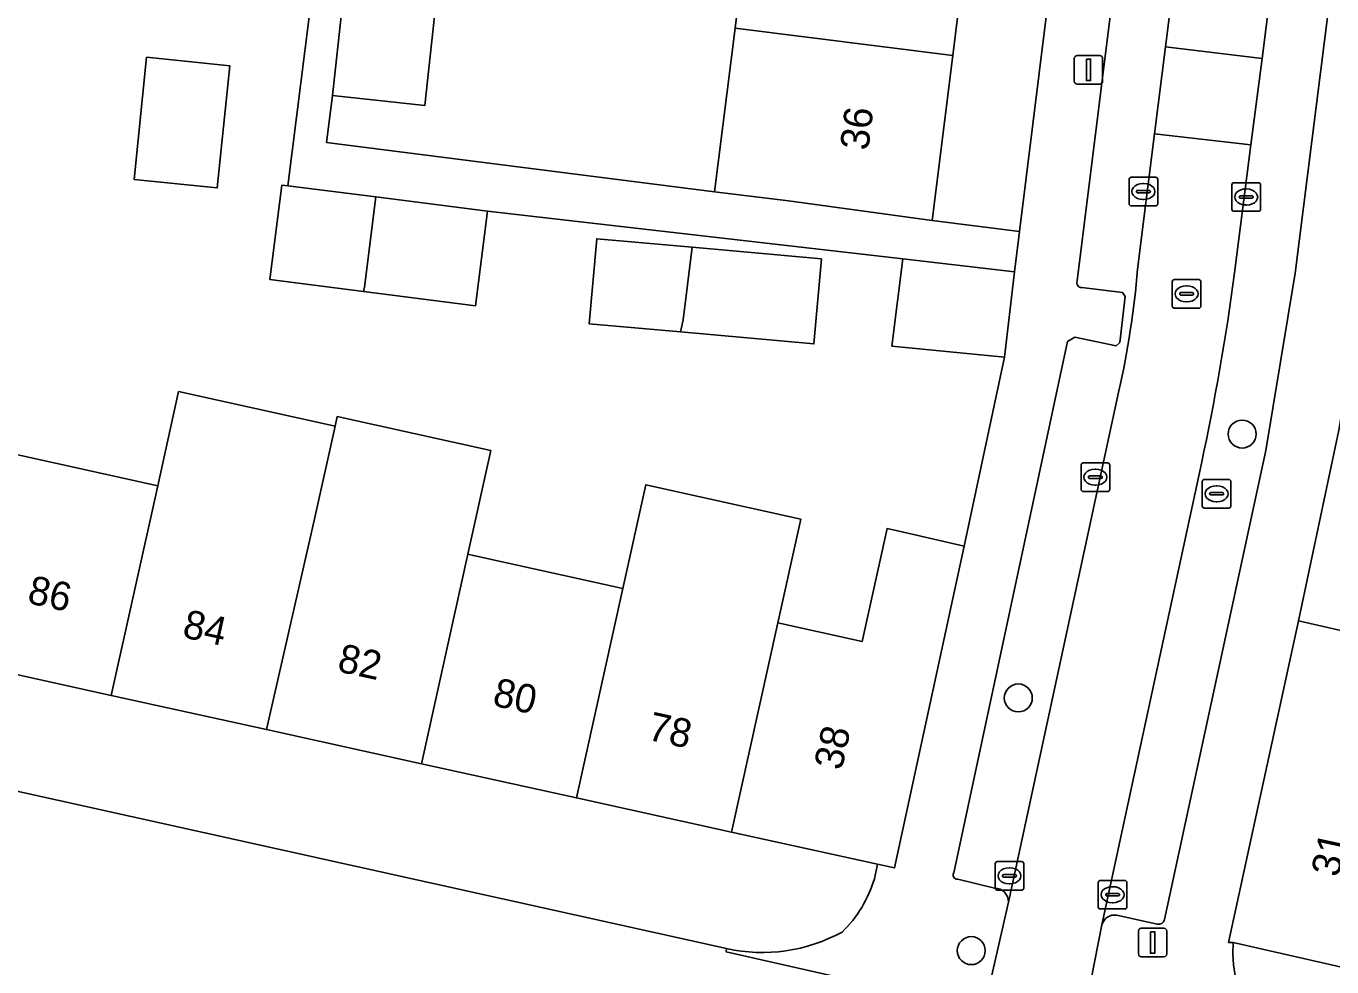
# Model space of a CAD drawing. Extents: x 162172 to 163187, y 382874 to 383685.
# Drawn here: x 162804.03 to 162849.67, y 383148.07 to 383180.96 of the extents above; entities that cross this region are included whole.
import ezdxf

# ---------------------------------------------------------------- set-up
doc = ezdxf.new("R2010")
doc.units = 0
for name, color, linetype in [('IMGEO_Boom', 7, 'Continuous'), ('IMGEO_Erf', 7, 'Continuous'), ('IMGEO_Kolk', 7, 'Continuous'), ('IMGEO_Lichtmast', 7, 'Continuous'), ('IMGEO_Muur', 7, 'Continuous'), ('IMGEO_Pand', 7, 'Continuous'), ('IMGEO_Pand_nummerreeks', 7, 'Continuous'), ('IMGEO_Parkeervlak_open', 7, 'Continuous'), ('IMGEO_Rijbaan_lokaal_open', 7, 'Continuous'), ('IMGEO_Rioolput', 7, 'Continuous'), ('IMGEO_Voetpad_open', 7, 'Continuous')]:
    doc.layers.add(name, color=color, linetype=linetype)

msp = doc.modelspace()

# ---------------------------------------------------------------- linework, layer by layer
at = {"layer": 'IMGEO_Boom'}
for centre in [(162846.537, 383166.699), (162838.712, 383157.474), (162837.067, 383148.64)]:
    msp.add_circle(centre, 0.489, dxfattribs=at)
at = {"layer": 'IMGEO_Erf'}
for points in [[(162844.284, 383218.357), (162840.522, 383218.824), (162839.926, 383213.967), (162839.353, 383209.302), (162838.781, 383204.637), (162838.208, 383199.972), (162837.636, 383195.307), (162837.063, 383190.641), (162836.492, 383185.99), (162837.157, 383185.908), (162836.419, 383179.934), (162835.706, 383174.164), (162838.749, 383173.786)], [(162810.709, 383175.307), (162807.803, 383175.604), (162808.239, 383179.875), (162811.144, 383179.578)], [(162827.31, 383173.23), (162831.831, 383172.825), (162831.566, 383169.853), (162826.901, 383170.271), (162823.707, 383170.557), (162823.972, 383173.529)]]:
    msp.add_lwpolyline(points, close=True, dxfattribs=at)
for points in [[(162818.394, 383182.185), (162817.962, 383178.183), (162814.74, 383178.533), (162814.532, 383176.896), (162828.096, 383175.172), (162828.81, 383180.884), (162829.525, 383186.595)], [(162803.21, 383166.093), (162808.628, 383164.893), (162809.357, 383168.186), (162814.83, 383166.975), (162814.905, 383167.313), (162820.27, 383166.126), (162819.466, 383162.495), (162819.663, 383162.451), (162824.885, 383161.295), (162825.689, 383164.926), (162831.108, 383163.726), (162830.304, 383160.095), (162833.248, 383159.443), (162834.123, 383163.395), (162834.693, 383163.264), (162836.814, 383162.778), (162838.224, 383169.39), (162834.296, 383169.777), (162834.677, 383172.82), (162820.159, 383174.49), (162819.738, 383171.186), (162815.821, 383171.685), (162812.547, 383172.101), (162812.968, 383175.405), (162813.17, 383175.379), (162814.075, 383182.5)], [(162849.921, 383166.83), (162848.509, 383160.165), (162850.908, 383159.623)], [(162833.683, 383151.153), (162833.789, 383151.663), (162828.686, 383152.787), (162823.265, 383153.981), (162817.845, 383155.175), (162812.425, 383156.368), (162807.005, 383157.562), (162801.585, 383158.756), (162796.165, 383159.95), (162790.744, 383161.143), (162785.827, 383162.226), (162785.569, 383161.158), (162785.691, 383160.123)], [(162787.558, 383158.098), (162788.468, 383157.647), (162788.951, 383157.514), (162789.447, 383157.378), (162828.515, 383148.712)], [(162894.525, 383137.704), (162894.584, 383138.19), (162889.691, 383139.272), (162884.155, 383140.497), (162878.909, 383141.658), (162873.493, 383142.856), (162867.971, 383144.078), (162862.64, 383145.258), (162857.179, 383146.466), (162851.552, 383147.711), (162846.22, 383148.923)]]:
    msp.add_lwpolyline(points, dxfattribs=at)
for centre, radius, start, end in [((162829.547, 383152.391), 4.317, 314.0748, 343.34), ((162829.765, 383154.37), 5.794, 257.5452, 298.731), ((162851.057, 383148.649), 4.845, 176.7634, 248.4948)]:
    msp.add_arc(centre, radius, start, end, dxfattribs=at)
at = {"layer": 'IMGEO_Kolk'}
for p, q in [((162842.584, 383174.751), (162842.584, 383175.603)), ((162842.659, 383175.677), (162843.511, 383175.677)), ((162843.072, 383175.457), (162843.097, 383175.457)), ((162843.585, 383175.603), (162843.585, 383174.751)), ((162846.178, 383174.561), (162846.178, 383175.413)), ((162846.253, 383175.487), (162847.105, 383175.487)), ((162847.179, 383175.413), (162847.179, 383174.561)), ((162842.843, 383175.171), (162842.843, 383175.183)), ((162843.281, 383175.134), (162842.883, 383175.134)), ((162842.886, 383175.22), (162843.284, 383175.22)), ((162843.095, 383174.897), (162843.07, 383174.897)), ((162843.327, 383175.183), (162843.327, 383175.171)), ((162846.437, 383174.981), (162846.437, 383174.993)), ((162846.875, 383174.944), (162846.477, 383174.944)), ((162846.48, 383175.03), (162846.878, 383175.03)), ((162846.666, 383175.267), (162846.691, 383175.267)), ((162846.921, 383174.993), (162846.921, 383174.981)), ((162843.511, 383174.677), (162842.659, 383174.677)), ((162847.105, 383174.487), (162846.253, 383174.487)), ((162846.689, 383174.707), (162846.664, 383174.707)), ((162840.905, 383164.765), (162840.905, 383165.617)), ((162840.98, 383165.691), (162841.832, 383165.691)), ((162841.393, 383165.471), (162841.418, 383165.471)), ((162841.906, 383165.617), (162841.906, 383164.765)), ((162841.164, 383165.185), (162841.164, 383165.197)), ((162841.602, 383165.148), (162841.204, 383165.148)), ((162841.207, 383165.234), (162841.605, 383165.234)), ((162841.416, 383164.911), (162841.391, 383164.911)), ((162841.648, 383165.197), (162841.648, 383165.185)), ((162845.142, 383164.186), (162845.142, 383165.038)), ((162845.217, 383165.112), (162846.069, 383165.112)), ((162845.63, 383164.892), (162845.655, 383164.892)), ((162846.143, 383165.038), (162846.143, 383164.186)), ((162841.832, 383164.691), (162840.98, 383164.691)), ((162845.401, 383164.606), (162845.401, 383164.618)), ((162845.839, 383164.569), (162845.441, 383164.569)), ((162845.444, 383164.655), (162845.842, 383164.655)), ((162845.885, 383164.618), (162845.885, 383164.606)), ((162846.069, 383164.112), (162845.217, 383164.112)), ((162845.653, 383164.332), (162845.628, 383164.332)), ((162837.902, 383150.827), (162837.902, 383151.679)), ((162837.977, 383151.753), (162838.829, 383151.753)), ((162838.903, 383151.679), (162838.903, 383150.827)), ((162838.161, 383151.247), (162838.161, 383151.259)), ((162838.599, 383151.21), (162838.201, 383151.21)), ((162838.204, 383151.296), (162838.602, 383151.296)), ((162838.39, 383151.533), (162838.415, 383151.533)), ((162838.645, 383151.259), (162838.645, 383151.247)), ((162838.829, 383150.753), (162837.977, 383150.753)), ((162838.413, 383150.973), (162838.388, 383150.973)), ((162841.507, 383150.17), (162841.507, 383151.022)), ((162841.582, 383151.096), (162842.434, 383151.096)), ((162841.995, 383150.876), (162842.02, 383150.876)), ((162842.508, 383151.022), (162842.508, 383150.17)), ((162841.766, 383150.59), (162841.766, 383150.602)), ((162842.204, 383150.553), (162841.806, 383150.553)), ((162841.809, 383150.639), (162842.207, 383150.639)), ((162842.018, 383150.316), (162841.993, 383150.316)), ((162842.25, 383150.602), (162842.25, 383150.59)), ((162842.434, 383150.096), (162841.582, 383150.096))]:
    msp.add_line(p, q, dxfattribs=at)
for points in [[(162842.584, 383174.751), (162842.584, 383175.603)], [(162842.659, 383175.677), (162843.511, 383175.677)], [(162843.585, 383175.603), (162843.585, 383174.751)], [(162846.178, 383174.561), (162846.178, 383175.413)], [(162846.253, 383175.487), (162847.105, 383175.487)], [(162847.179, 383175.413), (162847.179, 383174.561)], [(162843.511, 383174.677), (162842.659, 383174.677)], [(162847.105, 383174.487), (162846.253, 383174.487)], [(162840.905, 383164.765), (162840.905, 383165.617)], [(162840.98, 383165.691), (162841.832, 383165.691)], [(162841.906, 383165.617), (162841.906, 383164.765)], [(162845.142, 383164.186), (162845.142, 383165.038)], [(162845.217, 383165.112), (162846.069, 383165.112)], [(162846.143, 383165.038), (162846.143, 383164.186)], [(162841.832, 383164.691), (162840.98, 383164.691)], [(162846.069, 383164.112), (162845.217, 383164.112)], [(162837.902, 383150.827), (162837.902, 383151.679)], [(162837.977, 383151.753), (162838.829, 383151.753)], [(162838.903, 383151.679), (162838.903, 383150.827)], [(162838.829, 383150.753), (162837.977, 383150.753)], [(162841.507, 383150.17), (162841.507, 383151.022)], [(162841.582, 383151.096), (162842.434, 383151.096)], [(162842.508, 383151.022), (162842.508, 383150.17)], [(162842.434, 383150.096), (162841.582, 383150.096)]]:
    msp.add_lwpolyline(points, dxfattribs=at)
for centre, radius, start, end in [((162842.661, 383175.601), 0.0765, 91.552, 178.448), ((162842.661, 383175.601), 0.0765, 91.552, 178.448), ((162843.509, 383175.601), 0.0765, 1.552, 88.448), ((162843.509, 383175.601), 0.0765, 1.552, 88.448), ((162846.255, 383175.411), 0.0765, 91.552, 178.448), ((162846.255, 383175.411), 0.0765, 91.552, 178.448), ((162847.103, 383175.411), 0.0765, 1.552, 88.448), ((162847.103, 383175.411), 0.0765, 1.552, 88.448), ((162842.883, 383175.18), 0.0403, 85.8775, 175.7526), ((162842.88, 383175.17), 0.0366, 178.938, 274.7102), ((162843.284, 383175.177), 0.043, 264.8664, 352.4533), ((162843.288, 383175.182), 0.0386, 1.7309, 96.639), ((162846.477, 383174.99), 0.0403, 85.8775, 175.7526), ((162846.474, 383174.98), 0.0366, 178.938, 274.7102), ((162846.878, 383174.987), 0.043, 264.8664, 352.4533), ((162846.882, 383174.992), 0.0386, 1.7309, 96.639), ((162842.661, 383174.753), 0.0765, 181.552, 268.448), ((162842.661, 383174.753), 0.0765, 181.552, 268.448), ((162843.509, 383174.753), 0.0765, 271.552, 358.448), ((162843.509, 383174.753), 0.0765, 271.552, 358.448), ((162846.255, 383174.563), 0.0765, 181.552, 268.448), ((162846.255, 383174.563), 0.0765, 181.552, 268.448), ((162847.103, 383174.563), 0.0765, 271.552, 358.448), ((162847.103, 383174.563), 0.0765, 271.552, 358.448), ((162840.982, 383165.615), 0.0765, 91.552, 178.448), ((162840.982, 383165.615), 0.0765, 91.552, 178.448), ((162841.83, 383165.615), 0.0765, 1.552, 88.448), ((162841.83, 383165.615), 0.0765, 1.552, 88.448), ((162841.204, 383165.194), 0.0403, 85.8775, 175.7526), ((162841.201, 383165.184), 0.0366, 178.938, 274.7102), ((162841.605, 383165.191), 0.043, 264.8664, 352.4533), ((162841.609, 383165.196), 0.0386, 1.7309, 96.639), ((162845.219, 383165.036), 0.0765, 91.552, 178.448), ((162845.219, 383165.036), 0.0765, 91.552, 178.448), ((162846.067, 383165.036), 0.0765, 1.552, 88.448), ((162846.067, 383165.036), 0.0765, 1.552, 88.448), ((162840.982, 383164.767), 0.0765, 181.552, 268.448), ((162840.982, 383164.767), 0.0765, 181.552, 268.448), ((162841.83, 383164.767), 0.0765, 271.552, 358.448), ((162841.83, 383164.767), 0.0765, 271.552, 358.448), ((162845.441, 383164.615), 0.0403, 85.8775, 175.7526), ((162845.438, 383164.605), 0.0366, 178.938, 274.7102), ((162845.842, 383164.612), 0.043, 264.8664, 352.4533), ((162845.846, 383164.617), 0.0386, 1.7309, 96.639), ((162845.219, 383164.188), 0.0765, 181.552, 268.448), ((162845.219, 383164.188), 0.0765, 181.552, 268.448), ((162846.067, 383164.188), 0.0765, 271.552, 358.448), ((162846.067, 383164.188), 0.0765, 271.552, 358.448), ((162837.979, 383151.677), 0.0765, 91.552, 178.448), ((162837.979, 383151.677), 0.0765, 91.552, 178.448), ((162838.827, 383151.677), 0.0765, 1.552, 88.448), ((162838.827, 383151.677), 0.0765, 1.552, 88.448), ((162838.201, 383151.256), 0.0403, 85.8775, 175.7526), ((162838.198, 383151.246), 0.0366, 178.938, 274.7102), ((162838.602, 383151.253), 0.043, 264.8664, 352.4533), ((162838.606, 383151.258), 0.0386, 1.7309, 96.639), ((162837.979, 383150.829), 0.0765, 181.552, 268.448), ((162837.979, 383150.829), 0.0765, 181.552, 268.448), ((162838.827, 383150.829), 0.0765, 271.552, 358.448), ((162838.827, 383150.829), 0.0765, 271.552, 358.448), ((162841.584, 383151.02), 0.0765, 91.552, 178.448), ((162841.584, 383151.02), 0.0765, 91.552, 178.448), ((162842.432, 383151.02), 0.0765, 1.552, 88.448), ((162842.432, 383151.02), 0.0765, 1.552, 88.448), ((162841.806, 383150.599), 0.0403, 85.8775, 175.7526), ((162841.803, 383150.589), 0.0366, 178.938, 274.7102), ((162842.207, 383150.596), 0.043, 264.8664, 352.4533), ((162842.211, 383150.601), 0.0386, 1.7309, 96.639), ((162841.584, 383150.172), 0.0765, 181.552, 268.448), ((162841.584, 383150.172), 0.0765, 181.552, 268.448), ((162842.432, 383150.172), 0.0765, 271.552, 358.448), ((162842.432, 383150.172), 0.0765, 271.552, 358.448)]:
    msp.add_arc(centre, radius, start, end, dxfattribs=at)
for centre, major_axis, ratio, start_param, end_param in [((162843.071, 383175.177), (-0.387, 0.002), 0.722429, 4.712389, 7.853982), ((162843.096, 383175.177), (-0.39, 0.002), 0.717154, 1.570796, 4.712389), ((162846.665, 383174.987), (-0.387, 0.002), 0.722429, 4.712389, 7.853982), ((162846.69, 383174.987), (-0.39, 0.002), 0.717154, 1.570796, 4.712389), ((162841.392, 383165.191), (-0.387, 0.002), 0.722429, 4.712389, 7.853982), ((162841.417, 383165.191), (-0.39, 0.002), 0.717154, 1.570796, 4.712389), ((162845.629, 383164.612), (-0.387, 0.002), 0.722429, 4.712389, 7.853982), ((162845.654, 383164.612), (-0.39, 0.002), 0.717154, 1.570796, 4.712389), ((162838.389, 383151.253), (-0.387, 0.002), 0.722429, 4.712389, 7.853982), ((162838.414, 383151.253), (-0.39, 0.002), 0.717154, 1.570796, 4.712389), ((162841.994, 383150.596), (-0.387, 0.002), 0.722429, 4.712389, 7.853982), ((162842.019, 383150.596), (-0.39, 0.002), 0.717154, 1.570796, 4.712389)]:
    msp.add_ellipse(centre, major_axis=major_axis, ratio=ratio, start_param=start_param, end_param=end_param, dxfattribs=at)
at = {"layer": 'IMGEO_Lichtmast'}
for p, q in [((162840.77, 383179.932), (162841.56, 383179.932)), ((162841.56, 383179.932), (162840.77, 383179.932)), ((162840.67, 383179.032), (162840.67, 383179.832)), ((162840.67, 383179.832), (162840.67, 383179.032)), ((162841.66, 383179.832), (162841.66, 383179.032)), ((162841.66, 383179.032), (162841.66, 383179.832)), ((162841.56, 383178.932), (162840.77, 383178.932)), ((162840.77, 383178.932), (162841.56, 383178.932)), ((162842.912, 383148.525), (162842.912, 383149.325)), ((162842.912, 383149.325), (162842.912, 383148.525)), ((162843.012, 383149.425), (162843.802, 383149.425)), ((162843.802, 383149.425), (162843.012, 383149.425)), ((162843.902, 383149.325), (162843.902, 383148.525)), ((162843.902, 383148.525), (162843.902, 383149.325)), ((162843.802, 383148.425), (162843.012, 383148.425)), ((162843.012, 383148.425), (162843.802, 383148.425))]:
    msp.add_line(p, q, dxfattribs=at)
for points in [[(162841.09, 383179.807), (162841.24, 383179.807), (162841.24, 383179.057), (162841.09, 383179.057), (162841.09, 383179.807)], [(162843.332, 383149.3), (162843.482, 383149.3), (162843.482, 383148.55), (162843.332, 383148.55), (162843.332, 383149.3)]]:
    msp.add_lwpolyline(points, dxfattribs=at)
for centre, start, end in [((162840.77, 383179.832), 90, 180), ((162840.77, 383179.832), 90, 180), ((162841.56, 383179.832), 0, 90), ((162841.56, 383179.832), 360, 90), ((162840.77, 383179.032), 180, 270), ((162840.77, 383179.032), 180, 270), ((162841.56, 383179.032), 270, 0), ((162841.56, 383179.032), 270, 0), ((162843.012, 383149.325), 90, 180), ((162843.012, 383149.325), 90, 180), ((162843.802, 383149.325), 0, 90), ((162843.802, 383149.325), 360, 90), ((162843.012, 383148.525), 180, 270), ((162843.012, 383148.525), 180, 270), ((162843.802, 383148.525), 270, 0), ((162843.802, 383148.525), 270, 0)]:
    msp.add_arc(centre, 0.1, start, end, dxfattribs=at)
at = {"layer": 'IMGEO_Muur'}
for points in [[(162838.224, 383169.39), (162836.814, 383162.778)], [(162849.921, 383166.83), (162848.509, 383160.165)]]:
    msp.add_lwpolyline(points, dxfattribs=at)
at = {"layer": 'IMGEO_Pand'}
for points in [[(162836.492, 383185.99), (162836.46, 383185.728), (162829.525, 383186.595), (162828.81, 383180.884), (162836.419, 383179.934), (162837.157, 383185.908)], [(162818.394, 383182.185), (162815.177, 383182.586), (162814.74, 383178.533), (162817.962, 383178.183)], [(162828.81, 383180.884), (162828.096, 383175.172), (162830.682, 383174.849), (162835.706, 383174.164), (162836.419, 383179.934)], [(162811.144, 383179.578), (162808.239, 383179.875), (162807.803, 383175.604), (162810.709, 383175.307)], [(162816.248, 383174.988), (162813.17, 383175.379), (162812.968, 383175.405), (162812.547, 383172.101), (162815.821, 383171.685), (162815.855, 383171.837)], [(162816.248, 383174.988), (162815.855, 383171.837), (162815.821, 383171.685), (162819.738, 383171.186), (162820.159, 383174.49)], [(162826.901, 383170.271), (162826.994, 383170.693), (162827.31, 383173.23), (162823.972, 383173.529), (162823.707, 383170.557)], [(162826.901, 383170.271), (162831.566, 383169.853), (162831.831, 383172.825), (162827.31, 383173.23), (162826.994, 383170.693)], [(162838.224, 383169.39), (162838.573, 383172.366), (162834.677, 383172.82), (162834.296, 383169.777)], [(162814.101, 383163.682), (162814.83, 383166.975), (162809.357, 383168.186), (162808.628, 383164.893), (162807.005, 383157.562), (162812.425, 383156.368)], [(162819.466, 383162.495), (162820.27, 383166.126), (162814.905, 383167.313), (162814.83, 383166.975), (162814.101, 383163.682), (162812.425, 383156.368), (162817.845, 383155.175)], [(162807.005, 383157.562), (162808.628, 383164.893), (162803.21, 383166.093), (162801.585, 383158.756)], [(162824.885, 383161.295), (162823.265, 383153.981), (162828.686, 383152.787), (162830.304, 383160.095), (162831.108, 383163.726), (162825.689, 383164.926)], [(162836.814, 383162.778), (162834.693, 383163.264), (162834.123, 383163.395), (162833.248, 383159.443), (162830.304, 383160.095), (162828.686, 383152.787), (162833.789, 383151.663), (162834.385, 383151.532)], [(162824.885, 383161.295), (162819.663, 383162.451), (162819.466, 383162.495), (162817.845, 383155.175), (162823.265, 383153.981)], [(162851.552, 383147.711), (162853.153, 383155.022), (162850.042, 383155.703), (162850.908, 383159.623), (162848.509, 383160.165), (162846.065, 383148.925), (162846.22, 383148.923)]]:
    msp.add_lwpolyline(points, close=True, dxfattribs=at)
at = {"layer": 'IMGEO_Parkeervlak_open'}
for points in [[(162852.517, 383266.21), (162840.771, 383172.051)], [(162842.882, 383172.464), (162843.478, 383177.192), (162843.862, 383180.235), (162849.781, 383227.424), (162850.197, 383230.839), (162854.699, 383266.635)], [(162858.101, 383266.173), (162853.597, 383230.421), (162853.195, 383227.037), (162847.239, 383179.833), (162846.839, 383176.809), (162846.274, 383172.331)], [(162843.826, 383149.725), (162847.362, 383166.12), (162848.391, 383172.323), (162857.653, 383245.721)], [(162840.929, 383171.819), (162842.357, 383171.645), (162842.448, 383171.513), (162842.255, 383169.904), (162842.131, 383169.783), (162840.687, 383170.087), (162840.433, 383169.935), (162836.457, 383151.362)], [(162838.367, 383150.332), (162842.23, 383168.208)], [(162845.115, 383165.675), (162841.637, 383149.542)], [(162836.592, 383151.137), (162837.883, 383150.824)], [(162842.153, 383149.879), (162843.562, 383149.562)]]:
    msp.add_lwpolyline(points, dxfattribs=at)
for centre, radius, start, end in [((162810.265, 383175.283), 32.739, 347.5199, 355.0606), ((162758.504, 383184.185), 88.567, 347.93634, 352.30807), ((162840.93, 383171.99), 0.171, 158.9752, 269.5372), ((162836.578, 383151.281), 0.145, 146.2152, 275.7123), ((162837.895, 383150.352), 0.472, 357.5672, 91.4936), ((162842.078, 383149.43), 0.455, 80.5191, 165.7781), ((162843.601, 383149.794), 0.235, 260.4311, 342.9532)]:
    msp.add_arc(centre, radius, start, end, dxfattribs=at)
at = {"layer": 'IMGEO_Rijbaan_lokaal_open'}
for points in [[(162853.195, 383227.037), (162849.781, 383227.424), (162843.862, 383180.235), (162847.239, 383179.833)], [(162847.239, 383179.833), (162843.862, 383180.235), (162843.478, 383177.192), (162846.839, 383176.809)]]:
    msp.add_lwpolyline(points, close=True, dxfattribs=at)
for points in [[(162846.274, 383172.331), (162846.839, 383176.809), (162843.478, 383177.192), (162842.882, 383172.464)], [(162842.23, 383168.208), (162838.367, 383150.332), (162837.507, 383146.561), (162840.902, 383145.807), (162841.637, 383149.542), (162845.115, 383165.675)]]:
    msp.add_lwpolyline(points, dxfattribs=at)
for centre, radius, start, end in [((162810.265, 383175.283), 32.739, 347.5199, 355.0606), ((162758.504, 383184.185), 88.567, 347.93634, 352.30807)]:
    msp.add_arc(centre, radius, start, end, dxfattribs=at)
at = {"layer": 'IMGEO_Rioolput'}
for p, q in [((162844.094, 383171.174), (162844.094, 383172.026)), ((162844.169, 383172.1), (162845.021, 383172.1)), ((162844.582, 383171.88), (162844.607, 383171.88)), ((162845.095, 383172.026), (162845.095, 383171.174)), ((162844.353, 383171.594), (162844.353, 383171.606)), ((162844.791, 383171.557), (162844.393, 383171.557)), ((162844.396, 383171.643), (162844.794, 383171.643)), ((162844.605, 383171.32), (162844.58, 383171.32)), ((162844.837, 383171.606), (162844.837, 383171.594)), ((162845.021, 383171.1), (162844.169, 383171.1))]:
    msp.add_line(p, q, dxfattribs=at)
for points in [[(162844.094, 383171.174), (162844.094, 383172.026)], [(162844.169, 383172.1), (162845.021, 383172.1)], [(162845.095, 383172.026), (162845.095, 383171.174)], [(162845.021, 383171.1), (162844.169, 383171.1)]]:
    msp.add_lwpolyline(points, dxfattribs=at)
for centre, radius, start, end in [((162844.171, 383172.024), 0.0765, 91.552, 178.448), ((162844.171, 383172.024), 0.0765, 91.552, 178.448), ((162845.019, 383172.024), 0.0765, 1.552, 88.448), ((162845.019, 383172.024), 0.0765, 1.552, 88.448), ((162844.393, 383171.603), 0.0403, 85.8775, 175.7526), ((162844.39, 383171.593), 0.0366, 178.938, 274.7102), ((162844.794, 383171.6), 0.043, 264.8664, 352.4533), ((162844.798, 383171.605), 0.0386, 1.7309, 96.639), ((162844.171, 383171.176), 0.0765, 181.552, 268.448), ((162844.171, 383171.176), 0.0765, 181.552, 268.448), ((162845.019, 383171.176), 0.0765, 271.552, 358.448), ((162845.019, 383171.176), 0.0765, 271.552, 358.448)]:
    msp.add_arc(centre, radius, start, end, dxfattribs=at)
for centre, major_axis, ratio, start_param, end_param in [((162844.581, 383171.6), (-0.387, 0.002), 0.722429, 4.712389, 7.853982), ((162844.606, 383171.6), (-0.39, 0.002), 0.717154, 1.570796, 4.712389)]:
    msp.add_ellipse(centre, major_axis=major_axis, ratio=ratio, start_param=start_param, end_param=end_param, dxfattribs=at)
at = {"layer": 'IMGEO_Voetpad_open'}
for points in [[(162840.771, 383172.051), (162852.517, 383266.21)], [(162849.659, 383262.239), (162849.574, 383261.327), (162848.214, 383250), (162844.469, 383219.846), (162844.284, 383218.357), (162838.749, 383173.786), (162838.573, 383172.366), (162838.224, 383169.39), (162836.814, 383162.778), (162834.385, 383151.532), (162833.789, 383151.663), (162833.683, 383151.153)], [(162857.653, 383245.721), (162848.391, 383172.323), (162847.362, 383166.12), (162843.826, 383149.725)], [(162846.22, 383148.923), (162846.065, 383148.925), (162848.509, 383160.165), (162849.921, 383166.83), (162850.623, 383170.976), (162850.805, 383172.442), (162859.396, 383241.785)], [(162814.075, 383182.5), (162813.17, 383175.379), (162816.248, 383174.988), (162820.159, 383174.49), (162834.677, 383172.82), (162838.573, 383172.366), (162838.749, 383173.786), (162835.706, 383174.164), (162830.682, 383174.849), (162828.096, 383175.172), (162814.532, 383176.896), (162814.74, 383178.533), (162815.177, 383182.586)], [(162836.457, 383151.362), (162840.433, 383169.935), (162840.687, 383170.087), (162842.131, 383169.783), (162842.255, 383169.904), (162842.448, 383171.513), (162842.357, 383171.645), (162840.929, 383171.819)], [(162887.978, 383130.662), (162892.167, 383129.751), (162893.499, 383129.461), (162893.736, 383129.407), (162893.836, 383129.896), (162897.714, 383133.338), (162890.494, 383135.078), (162849.281, 383144.142), (162840.902, 383145.807), (162837.507, 383146.561), (162828.498, 383148.603), (162828.515, 383148.712), (162789.447, 383157.378)], [(162837.883, 383150.824), (162836.592, 383151.137)], [(162828.515, 383148.712), (162828.498, 383148.603), (162837.507, 383146.561), (162838.367, 383150.332)], [(162843.562, 383149.562), (162842.153, 383149.879)], [(162841.637, 383149.542), (162840.902, 383145.807), (162849.281, 383144.142)]]:
    msp.add_lwpolyline(points, dxfattribs=at)
for centre, radius, start, end in [((162840.93, 383171.99), 0.171, 158.9752, 269.5372), ((162829.547, 383152.391), 4.317, 314.0748, 343.34), ((162836.578, 383151.281), 0.145, 146.2152, 275.7123), ((162837.895, 383150.352), 0.472, 357.5672, 91.4936), ((162842.078, 383149.43), 0.455, 80.5191, 165.7781), ((162843.601, 383149.794), 0.235, 260.4311, 342.9532), ((162829.765, 383154.37), 5.794, 257.5452, 298.731), ((162851.057, 383148.649), 4.845, 176.7634, 248.4948)]:
    msp.add_arc(centre, radius, start, end, dxfattribs=at)

# ---------------------------------------------------------------- texts
at = {"layer": 'IMGEO_Pand_nummerreeks'}
for s, rotation, p in [('36', 82.9567, (162833.467, 383176.589)), ('86', 347.5792, (162804.03, 383160.798)), ('84', 347.5783, (162809.451, 383159.605)), ('82', 347.5783, (162814.868, 383158.411)), ('80', 347.5783, (162820.294, 383157.216)), ('78', 347.5792, (162825.713, 383156.022)), ('38', 77.8134, (162832.538, 383154.914)), ('31', 77.7327, (162849.913, 383151.181))]:
    msp.add_text(s, height=1, rotation=rotation, dxfattribs=at).set_placement(p)

doc.saveas('drawing.dxf')
